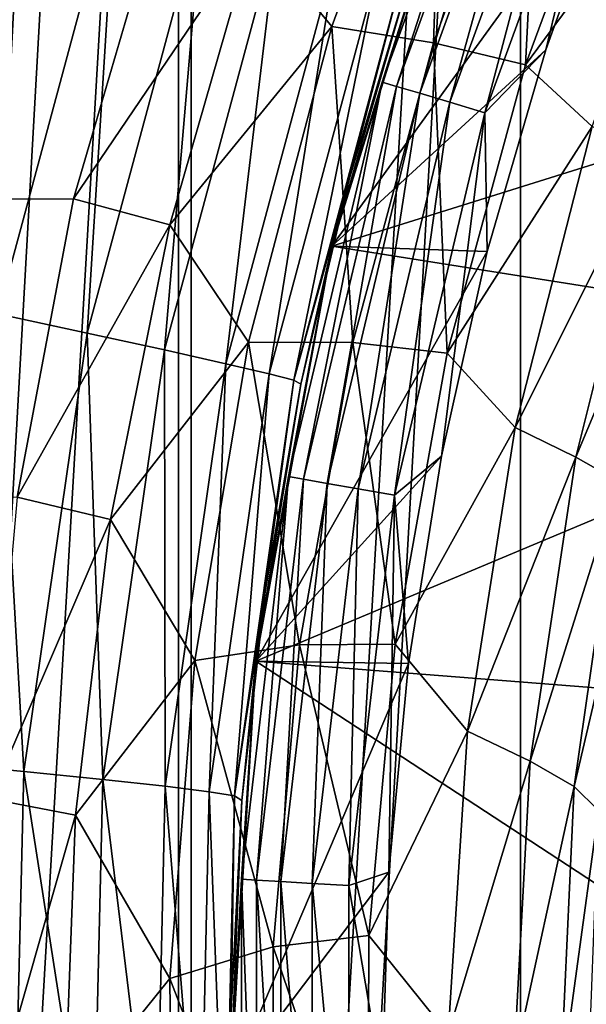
# Model space of a CAD drawing. Header units: millimetres. Extents: x -139 to 106, y -8 to 139.
# Tile 279 of 459: x -12.19 to -10.33, y 70.54 to 73.79. Entities that reach past the tile are written whole.
import ezdxf

# ---------------------------------------------------------------- set-up
doc = ezdxf.new("R2010")
doc.units = ezdxf.units.MM
doc.header["$LTSCALE"] = 53.842063
for name, color, linetype in [('164', 7, 'CONTINUOUS'), ('165', 7, 'CONTINUOUS'), ('167', 7, 'CONTINUOUS'), ('33', 7, 'CONTINUOUS'), ('34', 7, 'CONTINUOUS'), ('45', 7, 'CONTINUOUS'), ('497', 7, 'CONTINUOUS'), ('499', 7, 'CONTINUOUS'), ('82', 7, 'CONTINUOUS'), ('83', 7, 'CONTINUOUS')]:
    doc.layers.add(name, color=color, linetype=linetype)

msp = doc.modelspace()

# ---------------------------------------------------------------- linework, layer by layer
at = {"layer": '164', "color": 7, "linetype": 'CONTINUOUS', "true_color": 0x33ccff}
for points in [[(-10.7527, 74.3659, -30), (-8.592, 73.8469, -30), (-11.1658, 73.0402, -30), (-10.7527, 74.3659, -30)], [(-8.592, 73.8469, -30), (-8.9831, 72.695, -30), (-11.1658, 73.0402, -30), (-8.592, 73.8469, -30)], [(-11.1658, 73.0402, -30), (-8.9831, 72.695, -30), (-11.4161, 71.6741, -30), (-11.1658, 73.0402, -30)], [(-8.9831, 72.695, -30), (-9.2204, 71.5018, -30), (-11.4161, 71.6741, -30), (-8.9831, 72.695, -30)], [(-11.4161, 71.6741, -30), (-9.3, 70.2879, -30), (-11.5, 70.2879, -30), (-11.4161, 71.6741, -30)], [(-9.2204, 71.5018, -30), (-9.3, 70.2879, -30), (-11.4161, 71.6741, -30), (-9.2204, 71.5018, -30)]]:
    msp.add_3dface(points, dxfattribs=at)
at = {"layer": '165', "color": 7, "linetype": 'CONTINUOUS', "true_color": 0x33ccff}
for points in [[(-10.7527, 74.3659, -30), (-11.1658, 73.0402, -30), (-10.7527, 74.3659, -28), (-10.7527, 74.3659, -30)], [(-10.7527, 74.3659, -28), (-11.1658, 73.0402, -30), (-11.1658, 73.0402, -28), (-10.7527, 74.3659, -28)], [(-11.1658, 73.0402, -30), (-11.4161, 71.6741, -30), (-11.1658, 73.0402, -28), (-11.1658, 73.0402, -30)], [(-11.1658, 73.0402, -28), (-11.4161, 71.6741, -30), (-11.4161, 71.6741, -28), (-11.1658, 73.0402, -28)], [(-11.4161, 71.6741, -30), (-11.5, 70.2879, -30), (-11.4161, 71.6741, -28), (-11.4161, 71.6741, -30)], [(-11.5, 70.2879, -30), (-11.5, 70.2879, -28), (-11.4161, 71.6741, -28), (-11.5, 70.2879, -30)]]:
    msp.add_3dface(points, dxfattribs=at)
at = {"layer": '167', "color": 7, "linetype": 'CONTINUOUS', "true_color": 0x33ccff}
for points in [[(-10.2276, 74.3371, -28), (-10.7527, 74.3659, -28), (-11.1658, 73.0402, -28), (-10.2276, 74.3371, -28)], [(-10.4617, 73.687, -28), (-10.2276, 74.3371, -28), (-11.1658, 73.0402, -28), (-10.4617, 73.687, -28)], [(-10.6544, 73.0234, -28), (-10.4617, 73.687, -28), (-11.1658, 73.0402, -28), (-10.6544, 73.0234, -28)], [(-10.6544, 73.0234, -28), (-11.1658, 73.0402, -28), (-11.4161, 71.6741, -28), (-10.6544, 73.0234, -28)], [(-10.8052, 72.3489, -28), (-10.6544, 73.0234, -28), (-11.4161, 71.6741, -28), (-10.8052, 72.3489, -28)], [(-10.9133, 71.6664, -28), (-10.8052, 72.3489, -28), (-11.4161, 71.6741, -28), (-10.9133, 71.6664, -28)], [(-11.5, 70.2879, -28), (-10.9133, 71.6664, -28), (-11.4161, 71.6741, -28), (-11.5, 70.2879, -28)], [(-10.9783, 70.9785, -28), (-10.9133, 71.6664, -28), (-11.5, 70.2879, -28), (-10.9783, 70.9785, -28)], [(-11, 70.2877, -28), (-10.9783, 70.9785, -28), (-11.5, 70.2879, -28), (-11, 70.2877, -28)]]:
    msp.add_3dface(points, dxfattribs=at)
at = {"layer": '33', "color": 8, "linetype": 'CONTINUOUS'}
for points in [[(-117, 72.8271, 19.7365), (-11.7331, 74.1683, 19.9101), (-117, 74.98, 19.9707), (-117, 72.8271, 19.7365)], [(-12.0172, 73.1966, 19.7936), (-11.7331, 74.1683, 19.9101), (-117, 72.8271, 19.7365), (-12.0172, 73.1966, 19.7936)], [(-12.203, 72.2144, 19.6263), (-12.0172, 73.1966, 19.7936), (-117, 72.8271, 19.7365), (-12.203, 72.2144, 19.6263)]]:
    msp.add_3dface(points, dxfattribs=at)
at = {"layer": '34', "color": 8, "linetype": 'CONTINUOUS'}
for points in [[(-11.1659, 73.7644, 19.9822), (-10.7938, 74.7856, 20.0673), (-11.4234, 74.0732, 19.9274), (-11.1659, 73.7644, 19.9822)], [(-11.1659, 73.7644, 19.9822), (-10.8319, 73.7108, 20.1288), (-10.7938, 74.7856, 20.0673), (-11.1659, 73.7644, 19.9822)], [(-10.8319, 73.7108, 20.1288), (-10.4755, 74.6796, 20.2098), (-10.7938, 74.7856, 20.0673), (-10.8319, 73.7108, 20.1288)], [(-10.8319, 73.7108, 20.1288), (-10.5284, 73.6383, 20.3372), (-10.4755, 74.6796, 20.2098), (-10.8319, 73.7108, 20.1288)], [(-10.5284, 73.6383, 20.3372), (-10.1841, 74.5701, 20.4157), (-10.4755, 74.6796, 20.2098), (-10.5284, 73.6383, 20.3372)], [(-10.5284, 73.6383, 20.3372), (-9.9599, 74.4071, 20.6744), (-10.1841, 74.5701, 20.4157), (-10.5284, 73.6383, 20.3372)], [(-10.3091, 73.4351, 20.5857), (-9.9599, 74.4071, 20.6744), (-10.5284, 73.6383, 20.3372), (-10.3091, 73.4351, 20.5857)], [(-11.7331, 74.1683, 19.9101), (-12.0172, 73.1966, 19.7936), (-11.4234, 74.0732, 19.9274), (-11.7331, 74.1683, 19.9101)], [(-12.0172, 73.1966, 19.7936), (-11.7003, 73.1114, 19.8084), (-11.4234, 74.0732, 19.9274), (-12.0172, 73.1966, 19.7936)], [(-11.7003, 73.1114, 19.8084), (-11.1659, 73.7644, 19.9822), (-11.4234, 74.0732, 19.9274), (-11.7003, 73.1114, 19.8084)], [(-11.4403, 72.7246, 19.8343), (-11.1659, 73.7644, 19.9822), (-11.7003, 73.1114, 19.8084), (-11.4403, 72.7246, 19.8343)], [(-11.4403, 72.7246, 19.8343), (-11.0975, 72.7239, 19.9881), (-11.1659, 73.7644, 19.9822), (-11.4403, 72.7246, 19.8343)], [(-11.0975, 72.7239, 19.9881), (-10.8319, 73.7108, 20.1288), (-11.1659, 73.7644, 19.9822), (-11.0975, 72.7239, 19.9881)], [(-11.0975, 72.7239, 19.9881), (-10.7862, 72.6883, 20.2006), (-10.8319, 73.7108, 20.1288), (-11.0975, 72.7239, 19.9881)], [(-10.7862, 72.6883, 20.2006), (-10.5284, 73.6383, 20.3372), (-10.8319, 73.7108, 20.1288), (-10.7862, 72.6883, 20.2006)], [(-10.7862, 72.6883, 20.2006), (-10.3091, 73.4351, 20.5857), (-10.5284, 73.6383, 20.3372), (-10.7862, 72.6883, 20.2006)], [(-10.5623, 72.4433, 20.4312), (-10.3091, 73.4351, 20.5857), (-10.7862, 72.6883, 20.2006), (-10.5623, 72.4433, 20.4312)], [(-10.3091, 73.4351, 20.5857), (-10.5623, 72.4433, 20.4312), (-10.1144, 73.338, 20.888), (-10.3091, 73.4351, 20.5857)], [(-10.1144, 73.338, 20.888), (-10.5623, 72.4433, 20.4312), (-10.3626, 72.3458, 20.73), (-10.1144, 73.338, 20.888)], [(-10.1144, 73.338, 20.888), (-10.3626, 72.3458, 20.73), (-9.979, 73.2635, 21.2164), (-10.1144, 73.338, 20.888)], [(-9.979, 73.2635, 21.2164), (-10.3626, 72.3458, 20.73), (-10.2237, 72.2669, 21.0559), (-9.979, 73.2635, 21.2164)], [(-12.0172, 73.1966, 19.7936), (-12.203, 72.2144, 19.6263), (-11.7003, 73.1114, 19.8084), (-12.0172, 73.1966, 19.7936)], [(-12.203, 72.2144, 19.6263), (-11.8956, 72.14, 19.6369), (-11.7003, 73.1114, 19.8084), (-12.203, 72.2144, 19.6263)], [(-11.8956, 72.14, 19.6369), (-11.4403, 72.7246, 19.8343), (-11.7003, 73.1114, 19.8084), (-11.8956, 72.14, 19.6369)], [(-11.6176, 71.6762, 19.6213), (-11.4403, 72.7246, 19.8343), (-11.8956, 72.14, 19.6369), (-11.6176, 71.6762, 19.6213)], [(-11.6176, 71.6762, 19.6213), (-11.2729, 71.7282, 19.7854), (-11.4403, 72.7246, 19.8343), (-11.6176, 71.6762, 19.6213)], [(-11.2729, 71.7282, 19.7854), (-11.0975, 72.7239, 19.9881), (-11.4403, 72.7246, 19.8343), (-11.2729, 71.7282, 19.7854)], [(-11.2729, 71.7282, 19.7854), (-10.9578, 71.7293, 20.0036), (-11.0975, 72.7239, 19.9881), (-11.2729, 71.7282, 19.7854)], [(-10.9578, 71.7293, 20.0036), (-10.7862, 72.6883, 20.2006), (-11.0975, 72.7239, 19.9881), (-10.9578, 71.7293, 20.0036)], [(-10.9578, 71.7293, 20.0036), (-10.5623, 72.4433, 20.4312), (-10.7862, 72.6883, 20.2006), (-10.9578, 71.7293, 20.0036)], [(-10.7196, 71.4431, 20.2086), (-10.5623, 72.4433, 20.4312), (-10.9578, 71.7293, 20.0036), (-10.7196, 71.4431, 20.2086)], [(-10.5623, 72.4433, 20.4312), (-10.7196, 71.4431, 20.2086), (-10.3626, 72.3458, 20.73), (-10.5623, 72.4433, 20.4312)], [(-10.3626, 72.3458, 20.73), (-10.7196, 71.4431, 20.2086), (-10.513, 71.345, 20.5022), (-10.3626, 72.3458, 20.73)], [(-10.3626, 72.3458, 20.73), (-10.513, 71.345, 20.5022), (-10.2237, 72.2669, 21.0559), (-10.3626, 72.3458, 20.73)], [(-10.2237, 72.2669, 21.0559), (-10.513, 71.345, 20.5022), (-10.3683, 71.2615, 20.8244), (-10.2237, 72.2669, 21.0559)], [(-10.2237, 72.2669, 21.0559), (-10.3683, 71.2615, 20.8244), (-10.1485, 72.1985, 21.3888), (-10.2237, 72.2669, 21.0559)], [(-12.203, 72.2144, 19.6263), (-12.2918, 71.221, 19.4051), (-11.8956, 72.14, 19.6369), (-12.203, 72.2144, 19.6263)], [(-10.1485, 72.1985, 21.3888), (-10.3683, 71.2615, 20.8244), (-10.2881, 71.1816, 21.1536), (-10.1485, 72.1985, 21.3888)], [(-12.2918, 71.221, 19.4051), (-12.0106, 71.1663, 19.4121), (-11.8956, 72.14, 19.6369), (-12.2918, 71.221, 19.4051)], [(-12.0106, 71.1663, 19.4121), (-11.6176, 71.6762, 19.6213), (-11.8956, 72.14, 19.6369), (-12.0106, 71.1663, 19.4121)], [(-11.3594, 70.7327, 19.5204), (-11.2729, 71.7282, 19.7854), (-11.6176, 71.6762, 19.6213), (-11.3594, 70.7327, 19.5204)], [(-11.3594, 70.7327, 19.5204), (-11.0444, 70.7702, 19.746), (-11.2729, 71.7282, 19.7854), (-11.3594, 70.7327, 19.5204)], [(-11.0444, 70.7702, 19.746), (-10.9578, 71.7293, 20.0036), (-11.2729, 71.7282, 19.7854), (-11.0444, 70.7702, 19.746)], [(-11.0444, 70.7702, 19.746), (-10.7196, 71.4431, 20.2086), (-10.9578, 71.7293, 20.0036), (-11.0444, 70.7702, 19.746)], [(-11.6995, 70.6287, 19.343), (-11.6176, 71.6762, 19.6213), (-12.0106, 71.1663, 19.4121), (-11.6995, 70.6287, 19.343)], [(-11.6995, 70.6287, 19.343), (-11.3594, 70.7327, 19.5204), (-11.6176, 71.6762, 19.6213), (-11.6995, 70.6287, 19.343)], [(-10.7827, 70.4453, 19.918), (-10.7196, 71.4431, 20.2086), (-11.0444, 70.7702, 19.746), (-10.7827, 70.4453, 19.918)], [(-10.7196, 71.4431, 20.2086), (-10.7827, 70.4453, 19.918), (-10.513, 71.345, 20.5022), (-10.7196, 71.4431, 20.2086)], [(-10.513, 71.345, 20.5022), (-10.7827, 70.4453, 19.918), (-10.5671, 70.3476, 20.205), (-10.513, 71.345, 20.5022)], [(-10.513, 71.345, 20.5022), (-10.5671, 70.3476, 20.205), (-10.3683, 71.2615, 20.8244), (-10.513, 71.345, 20.5022)], [(-10.3683, 71.2615, 20.8244), (-10.5671, 70.3476, 20.205), (-10.4145, 70.2603, 20.5225), (-10.3683, 71.2615, 20.8244)], [(-10.3683, 71.2615, 20.8244), (-10.4145, 70.2603, 20.5225), (-10.2881, 71.1816, 21.1536), (-10.3683, 71.2615, 20.8244)], [(-12.2918, 71.221, 19.4051), (-12.2826, 70.2173, 19.1267), (-12.0106, 71.1663, 19.4121), (-12.2918, 71.221, 19.4051)], [(-10.2881, 71.1816, 21.1536), (-10.4145, 70.2603, 20.5225), (-10.3264, 70.1697, 20.8469), (-10.2881, 71.1816, 21.1536)], [(-12.2826, 70.2173, 19.1267), (-12.0466, 70.1973, 19.135), (-12.0106, 71.1663, 19.4121), (-12.2826, 70.2173, 19.1267)], [(-12.0466, 70.1973, 19.135), (-11.6995, 70.6287, 19.343), (-12.0106, 71.1663, 19.4121), (-12.0466, 70.1973, 19.135)], [(-11.0482, 69.819, 19.4294), (-11.0444, 70.7702, 19.746), (-11.3594, 70.7327, 19.5204), (-11.0482, 69.819, 19.4294)], [(-11.0482, 69.819, 19.4294), (-10.7827, 70.4453, 19.918), (-11.0444, 70.7702, 19.746), (-11.0482, 69.819, 19.4294)], [(-11.3592, 69.7456, 19.1949), (-11.3594, 70.7327, 19.5204), (-11.6995, 70.6287, 19.343), (-11.3592, 69.7456, 19.1949)], [(-11.3592, 69.7456, 19.1949), (-11.0482, 69.819, 19.4294), (-11.3594, 70.7327, 19.5204), (-11.3592, 69.7456, 19.1949)], [(-11.6886, 69.591, 19.0017), (-11.6995, 70.6287, 19.343), (-12.0466, 70.1973, 19.135), (-11.6886, 69.591, 19.0017)], [(-11.6886, 69.591, 19.0017), (-11.3592, 69.7456, 19.1949), (-11.6995, 70.6287, 19.343), (-11.6886, 69.591, 19.0017)]]:
    msp.add_3dface(points, dxfattribs=at)
at = {"layer": '45', "color": 8, "linetype": 'CONTINUOUS'}
for points in [[(-12.5017, 74.4712, -20.0178), (-12.1866, 74.3655, -20.1009), (-12.5856, 72.8846, -20.0838), (-12.5017, 74.4712, -20.0178)], [(-12.1866, 74.3655, -20.1009), (-12.2669, 72.8176, -20.2292), (-12.5856, 72.8846, -20.0838), (-12.1866, 74.3655, -20.1009)], [(-11.878, 74.2614, -20.2463), (-12.2669, 72.8176, -20.2292), (-12.1866, 74.3655, -20.1009), (-11.878, 74.2614, -20.2463)], [(-11.878, 74.2614, -20.2463), (-11.972, 72.7545, -20.4358), (-12.2669, 72.8176, -20.2292), (-11.878, 74.2614, -20.2463)], [(-11.5924, 74.1645, -20.4529), (-11.972, 72.7545, -20.4358), (-11.878, 74.2614, -20.2463), (-11.5924, 74.1645, -20.4529)], [(-11.5924, 74.1645, -20.4529), (-11.717, 72.6989, -20.6963), (-11.972, 72.7545, -20.4358), (-11.5924, 74.1645, -20.4529)], [(-11.3456, 74.0801, -20.7134), (-11.717, 72.6989, -20.6963), (-11.5924, 74.1645, -20.4529), (-11.3456, 74.0801, -20.7134)], [(-11.3456, 74.0801, -20.7134), (-11.5149, 72.6536, -20.9974), (-11.717, 72.6989, -20.6963), (-11.3456, 74.0801, -20.7134)], [(-11.1498, 74.0123, -21.0146), (-11.5149, 72.6536, -20.9974), (-11.3456, 74.0801, -20.7134), (-11.1498, 74.0123, -21.0146)], [(-11.1498, 74.0123, -21.0146), (-11.3728, 72.6202, -21.3227), (-11.5149, 72.6536, -20.9974), (-11.1498, 74.0123, -21.0146)], [(-11.0121, 73.9638, -21.3399), (-11.3728, 72.6202, -21.3227), (-11.1498, 74.0123, -21.0146), (-11.0121, 73.9638, -21.3399)], [(-11.0121, 73.9638, -21.3399), (-11.2918, 72.5991, -21.6548), (-11.3728, 72.6202, -21.3227), (-11.0121, 73.9638, -21.3399)], [(-10.9336, 73.9349, -21.672), (-11.2918, 72.5991, -21.6548), (-11.0121, 73.9638, -21.3399), (-10.9336, 73.9349, -21.672)], [(-10.9336, 73.9349, -21.672), (-11.1092, 73.2605, -21.985), (-11.2918, 72.5991, -21.6548), (-10.9336, 73.9349, -21.672)], [(-10.91, 73.9241, -21.9925), (-11.1092, 73.2605, -21.985), (-10.9336, 73.9349, -21.672), (-10.91, 73.9241, -21.9925)], [(-11.1092, 73.2605, -21.985), (-11.268, 72.5861, -21.9752), (-11.2918, 72.5991, -21.6548), (-11.1092, 73.2605, -21.985)], [(-12.2669, 72.8176, -20.2292), (-12.1806, 71.3106, -20.4096), (-12.4809, 71.3391, -20.203), (-12.2669, 72.8176, -20.2292)], [(-11.972, 72.7545, -20.4358), (-12.1806, 71.3106, -20.4096), (-12.2669, 72.8176, -20.2292), (-11.972, 72.7545, -20.4358)], [(-11.972, 72.7545, -20.4358), (-11.921, 71.2844, -20.67), (-12.1806, 71.3106, -20.4096), (-11.972, 72.7545, -20.4358)], [(-11.717, 72.6989, -20.6963), (-11.921, 71.2844, -20.67), (-11.972, 72.7545, -20.4358), (-11.717, 72.6989, -20.6963)], [(-11.717, 72.6989, -20.6963), (-11.715, 71.2617, -20.9711), (-11.921, 71.2844, -20.67), (-11.717, 72.6989, -20.6963)], [(-11.5149, 72.6536, -20.9974), (-11.715, 71.2617, -20.9711), (-11.717, 72.6989, -20.6963), (-11.5149, 72.6536, -20.9974)], [(-11.5149, 72.6536, -20.9974), (-11.5701, 71.2435, -21.2964), (-11.715, 71.2617, -20.9711), (-11.5149, 72.6536, -20.9974)], [(-11.3728, 72.6202, -21.3227), (-11.5701, 71.2435, -21.2964), (-11.5149, 72.6536, -20.9974), (-11.3728, 72.6202, -21.3227)], [(-11.3728, 72.6202, -21.3227), (-11.4872, 71.2303, -21.6285), (-11.5701, 71.2435, -21.2964), (-11.3728, 72.6202, -21.3227)], [(-11.2918, 72.5991, -21.6548), (-11.4872, 71.2303, -21.6285), (-11.3728, 72.6202, -21.3227), (-11.2918, 72.5991, -21.6548)], [(-11.2918, 72.5991, -21.6548), (-11.386, 71.9034, -21.9632), (-11.4872, 71.2303, -21.6285), (-11.2918, 72.5991, -21.6548)], [(-11.268, 72.5861, -21.9752), (-11.386, 71.9034, -21.9632), (-11.2918, 72.5991, -21.6548), (-11.268, 72.5861, -21.9752)], [(-11.386, 71.9034, -21.9632), (-11.4626, 71.215, -21.9488), (-11.4872, 71.2303, -21.6285), (-11.386, 71.9034, -21.9632)], [(-12.1806, 71.3106, -20.4096), (-12.2158, 69.8533, -20.3724), (-12.4809, 71.3391, -20.203), (-12.1806, 71.3106, -20.4096)], [(-12.1806, 71.3106, -20.4096), (-11.9548, 69.8564, -20.6328), (-12.2158, 69.8533, -20.3724), (-12.1806, 71.3106, -20.4096)], [(-11.921, 71.2844, -20.67), (-11.9548, 69.8564, -20.6328), (-12.1806, 71.3106, -20.4096), (-11.921, 71.2844, -20.67)], [(-11.921, 71.2844, -20.67), (-11.7475, 69.8564, -20.9339), (-11.9548, 69.8564, -20.6328), (-11.921, 71.2844, -20.67)], [(-11.715, 71.2617, -20.9711), (-11.7475, 69.8564, -20.9339), (-11.921, 71.2844, -20.67), (-11.715, 71.2617, -20.9711)], [(-11.715, 71.2617, -20.9711), (-11.6014, 69.8534, -21.2591), (-11.7475, 69.8564, -20.9339), (-11.715, 71.2617, -20.9711)], [(-11.5701, 71.2435, -21.2964), (-11.6014, 69.8534, -21.2591), (-11.715, 71.2617, -20.9711), (-11.5701, 71.2435, -21.2964)], [(-11.5701, 71.2435, -21.2964), (-11.5174, 69.8478, -21.5911), (-11.6014, 69.8534, -21.2591), (-11.5701, 71.2435, -21.2964)], [(-11.4872, 71.2303, -21.6285), (-11.5174, 69.8478, -21.5911), (-11.5701, 71.2435, -21.2964), (-11.4872, 71.2303, -21.6285)], [(-11.4872, 71.2303, -21.6285), (-11.4976, 70.5237, -21.9315), (-11.5174, 69.8478, -21.5911), (-11.4872, 71.2303, -21.6285)], [(-11.4626, 71.215, -21.9488), (-11.4976, 70.5237, -21.9315), (-11.4872, 71.2303, -21.6285), (-11.4626, 71.215, -21.9488)]]:
    msp.add_3dface(points, dxfattribs=at)
at = {"layer": '497', "color": 7, "linetype": 'CONTINUOUS', "true_color": 0xe0f2ff}
for points in [[(-10.5454, 80.24, 98.9082), (-9.3185, 81.3972, 98.9082), (-10.5454, 60.3358, 98.9082), (-10.5454, 80.24, 98.9082)], [(-10.5454, 60.3358, 98.9082), (-9.3185, 81.3972, 98.9082), (-9.3185, 59.1786, 98.9082), (-10.5454, 60.3358, 98.9082)], [(-11.6297, 78.9482, 98.9082), (-10.5454, 80.24, 98.9082), (-11.6297, 61.6276, 98.9082), (-11.6297, 78.9482, 98.9082)], [(-11.6297, 61.6276, 98.9082), (-10.5454, 80.24, 98.9082), (-10.5454, 60.3358, 98.9082), (-11.6297, 61.6276, 98.9082)], [(-12.5566, 77.5392, 98.9082), (-11.6297, 78.9482, 98.9082), (-12.5566, 63.0366, 98.9082), (-12.5566, 77.5392, 98.9082)], [(-12.5566, 63.0366, 98.9082), (-11.6297, 78.9482, 98.9082), (-11.6297, 61.6276, 98.9082), (-12.5566, 63.0366, 98.9082)]]:
    msp.add_3dface(points, dxfattribs=at)
at = {"layer": '499', "color": 7, "linetype": 'CONTINUOUS', "true_color": 0xe0f2ff}
for points in [[(-11.6708, 81.9517, 188.9082), (-11.6707, 58.6241, 188.9082), (-10.291, 83.1854, 188.9082), (-11.6708, 81.9517, 188.9082)], [(-11.6707, 58.6241, 188.9082), (-10.2909, 57.3903, 188.9082), (-10.291, 83.1854, 188.9082), (-11.6707, 58.6241, 188.9082)], [(-12.9036, 80.5713, 188.9082), (-12.9035, 60.0044, 188.9082), (-11.6708, 81.9517, 188.9082), (-12.9036, 80.5713, 188.9082)], [(-12.9035, 60.0044, 188.9082), (-11.6707, 58.6241, 188.9082), (-11.6708, 81.9517, 188.9082), (-12.9035, 60.0044, 188.9082)]]:
    msp.add_3dface(points, dxfattribs=at)
at = {"layer": '82', "color": 8, "linetype": 'CONTINUOUS'}
for points in [[(-11.1658, 73.04, -27.5), (-10.91, 73.9241, -21.9925), (-10.7527, 74.3658, -27.5), (-11.1658, 73.04, -27.5)], [(-11.1092, 73.2605, -21.985), (-10.91, 73.9241, -21.9925), (-11.1658, 73.04, -27.5), (-11.1092, 73.2605, -21.985)], [(-11.268, 72.5861, -21.9752), (-11.1092, 73.2605, -21.985), (-11.1658, 73.04, -27.5), (-11.268, 72.5861, -21.9752)], [(-11.4162, 71.6741, -27.5), (-11.268, 72.5861, -21.9752), (-11.1658, 73.04, -27.5), (-11.4162, 71.6741, -27.5)], [(-11.386, 71.9034, -21.9632), (-11.268, 72.5861, -21.9752), (-11.4162, 71.6741, -27.5), (-11.386, 71.9034, -21.9632)], [(-11.4626, 71.215, -21.9488), (-11.386, 71.9034, -21.9632), (-11.4162, 71.6741, -27.5), (-11.4626, 71.215, -21.9488)], [(-11.5, 70.2879, -27.5), (-11.4626, 71.215, -21.9488), (-11.4162, 71.6741, -27.5), (-11.5, 70.2879, -27.5)], [(-11.4976, 70.5237, -21.9315), (-11.4626, 71.215, -21.9488), (-11.5, 70.2879, -27.5), (-11.4976, 70.5237, -21.9315)]]:
    msp.add_3dface(points, dxfattribs=at)
at = {"layer": '83', "color": 8, "linetype": 'CONTINUOUS'}
for points in [[(-11.0007, 73.5813, -27.6289), (-10.7527, 74.3658, -27.5), (-10.544, 74.8361, -27.6289), (-11.0007, 73.5813, -27.6289)], [(-11.0007, 73.5813, -27.6289), (-10.544, 74.8361, -27.6289), (-10.9529, 73.567, -27.7497), (-11.0007, 73.5813, -27.6289)], [(-10.9529, 73.567, -27.7497), (-10.544, 74.8361, -27.6289), (-10.4982, 74.8164, -27.7497), (-10.9529, 73.567, -27.7497)], [(-10.9529, 73.567, -27.7497), (-10.4982, 74.8164, -27.7497), (-10.8768, 73.5442, -27.8534), (-10.9529, 73.567, -27.7497)], [(-10.8768, 73.5442, -27.8534), (-10.4982, 74.8164, -27.7497), (-10.4252, 74.7849, -27.8534), (-10.8768, 73.5442, -27.8534)], [(-10.8768, 73.5442, -27.8534), (-10.4252, 74.7849, -27.8534), (-10.7775, 73.5145, -27.9329), (-10.8768, 73.5442, -27.8534)], [(-10.7775, 73.5145, -27.9329), (-10.4252, 74.7849, -27.8534), (-10.33, 74.7438, -27.9329), (-10.7775, 73.5145, -27.9329)], [(-10.6619, 73.4798, -27.983), (-10.7775, 73.5145, -27.9329), (-10.33, 74.7438, -27.9329), (-10.6619, 73.4798, -27.983)], [(-10.2192, 74.696, -27.983), (-10.6619, 73.4798, -27.983), (-10.33, 74.7438, -27.9329), (-10.2192, 74.696, -27.983)], [(-10.2192, 74.696, -27.983), (-10.4617, 73.687, -28), (-10.6619, 73.4798, -27.983), (-10.2192, 74.696, -27.983)], [(-10.2276, 74.3371, -28), (-10.4617, 73.687, -28), (-10.2192, 74.696, -27.983), (-10.2276, 74.3371, -28)], [(-11.1658, 73.04, -27.5), (-10.7527, 74.3658, -27.5), (-11.0007, 73.5813, -27.6289), (-11.1658, 73.04, -27.5)], [(-10.4617, 73.687, -28), (-10.6544, 73.0234, -28), (-10.6619, 73.4798, -27.983), (-10.4617, 73.687, -28)], [(-11.3086, 72.2819, -27.6289), (-11.1658, 73.04, -27.5), (-11.0007, 73.5813, -27.6289), (-11.3086, 72.2819, -27.6289)], [(-11.3086, 72.2819, -27.6289), (-11.0007, 73.5813, -27.6289), (-11.2595, 72.2732, -27.7497), (-11.3086, 72.2819, -27.6289)], [(-11.2595, 72.2732, -27.7497), (-11.0007, 73.5813, -27.6289), (-10.9529, 73.567, -27.7497), (-11.2595, 72.2732, -27.7497)], [(-11.2595, 72.2732, -27.7497), (-10.9529, 73.567, -27.7497), (-11.1812, 72.2594, -27.8534), (-11.2595, 72.2732, -27.7497)], [(-11.1812, 72.2594, -27.8534), (-10.9529, 73.567, -27.7497), (-10.8768, 73.5442, -27.8534), (-11.1812, 72.2594, -27.8534)], [(-11.1812, 72.2594, -27.8534), (-10.8768, 73.5442, -27.8534), (-11.0792, 72.2415, -27.9329), (-11.1812, 72.2594, -27.8534)], [(-11.0792, 72.2415, -27.9329), (-10.8768, 73.5442, -27.8534), (-10.7775, 73.5145, -27.9329), (-11.0792, 72.2415, -27.9329)], [(-10.9603, 72.2205, -27.983), (-11.0792, 72.2415, -27.9329), (-10.7775, 73.5145, -27.9329), (-10.9603, 72.2205, -27.983)], [(-10.6619, 73.4798, -27.983), (-10.9603, 72.2205, -27.983), (-10.7775, 73.5145, -27.9329), (-10.6619, 73.4798, -27.983)], [(-10.6619, 73.4798, -27.983), (-10.8052, 72.3489, -28), (-10.9603, 72.2205, -27.983), (-10.6619, 73.4798, -27.983)], [(-10.6544, 73.0234, -28), (-10.8052, 72.3489, -28), (-10.6619, 73.4798, -27.983), (-10.6544, 73.0234, -28)], [(-11.4162, 71.6741, -27.5), (-11.1658, 73.04, -27.5), (-11.3086, 72.2819, -27.6289), (-11.4162, 71.6741, -27.5)], [(-10.8052, 72.3489, -28), (-10.9133, 71.6664, -28), (-10.9603, 72.2205, -27.983), (-10.8052, 72.3489, -28)], [(-11.4637, 70.9556, -27.6289), (-11.4162, 71.6741, -27.5), (-11.3086, 72.2819, -27.6289), (-11.4637, 70.9556, -27.6289)], [(-11.4637, 70.9556, -27.6289), (-11.3086, 72.2819, -27.6289), (-11.4139, 70.9527, -27.7497), (-11.4637, 70.9556, -27.6289)], [(-11.4139, 70.9527, -27.7497), (-11.3086, 72.2819, -27.6289), (-11.2595, 72.2732, -27.7497), (-11.4139, 70.9527, -27.7497)], [(-11.4139, 70.9527, -27.7497), (-11.2595, 72.2732, -27.7497), (-11.3345, 70.9481, -27.8534), (-11.4139, 70.9527, -27.7497)], [(-11.3345, 70.9481, -27.8534), (-11.2595, 72.2732, -27.7497), (-11.1812, 72.2594, -27.8534), (-11.3345, 70.9481, -27.8534)], [(-11.3345, 70.9481, -27.8534), (-11.1812, 72.2594, -27.8534), (-11.2311, 70.942, -27.9329), (-11.3345, 70.9481, -27.8534)], [(-11.2311, 70.942, -27.9329), (-11.1812, 72.2594, -27.8534), (-11.0792, 72.2415, -27.9329), (-11.2311, 70.942, -27.9329)], [(-11.1106, 70.935, -27.983), (-11.2311, 70.942, -27.9329), (-11.0792, 72.2415, -27.9329), (-11.1106, 70.935, -27.983)], [(-10.9603, 72.2205, -27.983), (-11.1106, 70.935, -27.983), (-11.0792, 72.2415, -27.9329), (-10.9603, 72.2205, -27.983)], [(-10.9603, 72.2205, -27.983), (-10.9783, 70.9785, -28), (-11.1106, 70.935, -27.983), (-10.9603, 72.2205, -27.983)], [(-10.9133, 71.6664, -28), (-10.9783, 70.9785, -28), (-10.9603, 72.2205, -27.983), (-10.9133, 71.6664, -28)], [(-11.5, 70.2879, -27.5), (-11.4162, 71.6741, -27.5), (-11.4637, 70.9556, -27.6289), (-11.5, 70.2879, -27.5)], [(-11.4637, 69.6202, -27.6289), (-11.5, 70.2879, -27.5), (-11.4637, 70.9556, -27.6289), (-11.4637, 69.6202, -27.6289)], [(-11.4637, 69.6202, -27.6289), (-11.4637, 70.9556, -27.6289), (-11.4139, 69.6231, -27.7497), (-11.4637, 69.6202, -27.6289)], [(-11.4139, 69.6231, -27.7497), (-11.4637, 70.9556, -27.6289), (-11.4139, 70.9527, -27.7497), (-11.4139, 69.6231, -27.7497)], [(-11.4139, 69.6231, -27.7497), (-11.4139, 70.9527, -27.7497), (-11.3345, 69.6277, -27.8534), (-11.4139, 69.6231, -27.7497)], [(-11.3345, 69.6277, -27.8534), (-11.4139, 70.9527, -27.7497), (-11.3345, 70.9481, -27.8534), (-11.3345, 69.6277, -27.8534)], [(-10.9783, 70.9785, -28), (-11, 70.2877, -28), (-11.1106, 70.935, -27.983), (-10.9783, 70.9785, -28)], [(-11.3345, 69.6277, -27.8534), (-11.3345, 70.9481, -27.8534), (-11.2311, 69.6338, -27.9329), (-11.3345, 69.6277, -27.8534)], [(-11.2311, 69.6338, -27.9329), (-11.3345, 70.9481, -27.8534), (-11.2311, 70.942, -27.9329), (-11.2311, 69.6338, -27.9329)], [(-11.1106, 70.935, -27.983), (-11.1106, 69.6408, -27.983), (-11.2311, 70.942, -27.9329), (-11.1106, 70.935, -27.983)], [(-11.1106, 69.6408, -27.983), (-11.2311, 69.6338, -27.9329), (-11.2311, 70.942, -27.9329), (-11.1106, 69.6408, -27.983)], [(-11.1106, 70.935, -27.983), (-11, 70.2877, -28), (-11.1106, 69.6408, -27.983), (-11.1106, 70.935, -27.983)]]:
    msp.add_3dface(points, dxfattribs=at)

doc.saveas('drawing.dxf')
